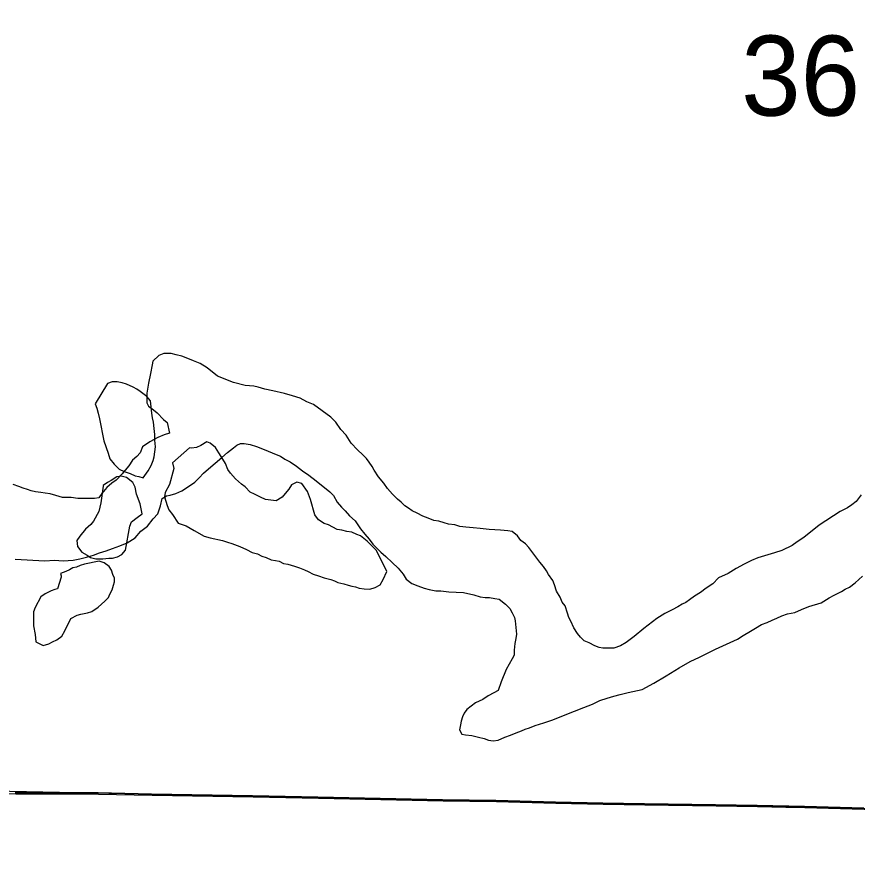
# Model space of a CAD drawing. Extents: x 2.4 to 73.1, y 4.5 to 25.6.
# Drawn here: x 45.5681 to 45.7879, y 18.5577 to 18.7778 of the extents above; entities that cross this region are included whole.
import ezdxf

# ---------------------------------------------------------------- set-up
doc = ezdxf.new("R2010")
doc.units = 0
for name, color, linetype in [('GM_X_Interchange_Ramps', 7, 'Continuous'), ('GM_X_Major_River', 7, 'Continuous'), ('GM_X_Minor_Lake', 7, 'Continuous'), ('GM_X_Section', 7, 'Continuous'), ('GM_X_Section_Text', 7, 'Continuous'), ('GM_X_Township_Road', 7, 'Continuous'), ('GM_X_US_Shield', 7, 'Continuous')]:
    doc.layers.add(name, color=color, linetype=linetype)

msp = doc.modelspace()

# ---------------------------------------------------------------- linework, layer by layer
at = {"layer": 'GM_X_Interchange_Ramps'}
for points in [[(45.56765, 18.57484), (45.58159, 18.57482), (45.58934, 18.57478), (45.60332, 18.57451), (45.62973, 18.57403), (45.64682, 18.5737), (45.67944, 18.57303), (45.69341, 18.57279), (45.70894, 18.57235), (45.72136, 18.57211), (45.73223, 18.57196), (45.75086, 18.57172), (45.76172, 18.5715), (45.77412, 18.57122), (45.78963, 18.57079)], [(45.78963, 18.57079), (45.77412, 18.57122), (45.76172, 18.5715), (45.75086, 18.57172), (45.73223, 18.57196), (45.72136, 18.57211), (45.70894, 18.57235), (45.69341, 18.57279), (45.67944, 18.57303), (45.64682, 18.5737), (45.62973, 18.57403), (45.60332, 18.57451), (45.58934, 18.57478), (45.58159, 18.57482), (45.56765, 18.57484)]]:
    msp.add_lwpolyline(points, dxfattribs=at)
at = {"layer": 'GM_X_Major_River'}
for points in [[(45.65418, 18.66838), (45.65285, 18.6699), (45.65152, 18.6718), (45.65019, 18.67314), (45.64564, 18.67638), (45.64393, 18.67715), (45.64222, 18.6781), (45.64013, 18.67868), (45.63804, 18.67926), (45.635, 18.68002), (45.6329, 18.68041), (45.63119, 18.68099), (45.63005, 18.68118), (45.62777, 18.68138), (45.62473, 18.68214), (45.62055, 18.68387), (45.61789, 18.68597), (45.61599, 18.68711), (45.61428, 18.68788), (45.61276, 18.68845), (45.61124, 18.68903), (45.60972, 18.68941), (45.60839, 18.68979), (45.60744, 18.6898), (45.60649, 18.6898), (45.60516, 18.68923), (45.60364, 18.68772), (45.60344, 18.68677), (45.60306, 18.68449), (45.60248, 18.68202), (45.6021, 18.67936), (45.6021, 18.67803), (45.60209, 18.67689), (45.60247, 18.67594), (45.6038, 18.67498), (45.60475, 18.67422), (45.60646, 18.6725), (45.60741, 18.67174), (45.60798, 18.66889), (45.60664, 18.66851), (45.60493, 18.66776), (45.60284, 18.66662), (45.60093, 18.6653), (45.60036, 18.66378), (45.59941, 18.66283), (45.59827, 18.66188), (45.59731, 18.66037), (45.59636, 18.65923), (45.5956, 18.65828), (45.59407, 18.65658), (45.59293, 18.65582), (45.5916, 18.65468), (45.59026, 18.65316), (45.5895, 18.65203), (45.58836, 18.65184), (45.58684, 18.65184), (45.58551, 18.65185), (45.58399, 18.65185), (45.58228, 18.65205), (45.57999, 18.65205), (45.57828, 18.65263), (45.57676, 18.65301), (45.57543, 18.65321), (45.57429, 18.6534), (45.57296, 18.6536), (45.57182, 18.65379), (45.57087, 18.65417), (45.56973, 18.65455), (45.56859, 18.65494), (45.56707, 18.65551)], [(45.78896, 18.65278), (45.78763, 18.65107), (45.78648, 18.65013), (45.78534, 18.64937), (45.78344, 18.64842), (45.77792, 18.64483), (45.77392, 18.64161), (45.77221, 18.64047), (45.77087, 18.63953), (45.76821, 18.63821), (45.76631, 18.63764), (45.76193, 18.63632), (45.76022, 18.63557), (45.75832, 18.63462), (45.75622, 18.63349), (45.75413, 18.63216), (45.75165, 18.63103), (45.75013, 18.62951), (45.74842, 18.62838), (45.74689, 18.62724), (45.74537, 18.6263), (45.74404, 18.62535), (45.74309, 18.62459), (45.74213, 18.62422), (45.74099, 18.62346), (45.73947, 18.6227), (45.73757, 18.62176), (45.73547, 18.62043), (45.73205, 18.61778), (45.72957, 18.6157), (45.72748, 18.61419), (45.72595, 18.61324), (45.72424, 18.61268), (45.72234, 18.61268), (45.72139, 18.61268), (45.72044, 18.61288), (45.7193, 18.61326), (45.71778, 18.61402), (45.71645, 18.6146), (45.7155, 18.61555), (45.71474, 18.6165), (45.71379, 18.61803), (45.71303, 18.61974), (45.71247, 18.62069), (45.71209, 18.62183), (45.71152, 18.62374), (45.71076, 18.62469), (45.71019, 18.62602), (45.70925, 18.62754), (45.70868, 18.62926), (45.7083, 18.6304), (45.70716, 18.63192), (45.70659, 18.63287), (45.70584, 18.63401), (45.70489, 18.63516), (45.70204, 18.63897), (45.70109, 18.63992), (45.69995, 18.64087), (45.699, 18.64202), (45.69768, 18.64316), (45.69653, 18.64336), (45.69463, 18.64355), (45.69159, 18.64375), (45.68931, 18.64395), (45.68741, 18.64414), (45.68551, 18.64434), (45.68399, 18.64453), (45.68266, 18.64492), (45.68095, 18.64511), (45.67981, 18.64549), (45.67848, 18.64588), (45.67715, 18.64607), (45.67563, 18.64665), (45.6743, 18.64722), (45.67278, 18.64799), (45.67145, 18.64856), (45.6705, 18.64932), (45.66955, 18.6499), (45.6686, 18.65085), (45.66765, 18.65161), (45.66632, 18.65295), (45.66499, 18.65447), (45.66404, 18.6558), (45.66271, 18.65752), (45.66158, 18.65923), (45.66101, 18.66018), (45.66025, 18.66133), (45.65949, 18.66228), (45.65854, 18.66323), (45.65721, 18.66457), (45.6555, 18.66628), (45.65418, 18.66838)], [(45.56761, 18.63593), (45.5754, 18.63553), (45.57787, 18.63572), (45.58016, 18.63552), (45.58282, 18.6357), (45.58453, 18.63608), (45.58624, 18.63645), (45.58814, 18.63702), (45.58967, 18.63758), (45.59138, 18.63815), (45.59309, 18.63871), (45.59499, 18.63947), (45.5969, 18.64022), (45.59899, 18.64155), (45.60051, 18.64325), (45.60223, 18.64458), (45.60375, 18.64647), (45.6049, 18.6478), (45.60566, 18.64989), (45.60604, 18.65179), (45.60719, 18.65255), (45.60814, 18.65273), (45.60966, 18.65311), (45.61118, 18.65387), (45.6127, 18.65481), (45.61461, 18.65614), (45.61575, 18.65727), (45.61689, 18.65841), (45.61823, 18.65955), (45.61994, 18.66106), (45.62165, 18.66258), (45.62318, 18.6639), (45.6247, 18.66504), (45.62565, 18.6658), (45.6266, 18.66617), (45.62755, 18.66617), (45.62908, 18.66598), (45.63079, 18.6654), (45.63231, 18.66483), (45.63383, 18.66425), (45.63592, 18.6633), (45.63706, 18.66291), (45.63819, 18.66215), (45.63953, 18.66138), (45.64123, 18.66024), (45.64275, 18.6591), (45.64446, 18.65795), (45.64636, 18.65642), (45.64997, 18.65356), (45.65092, 18.65261), (45.65187, 18.6509), (45.653, 18.64956), (45.65395, 18.64861), (45.65509, 18.64728), (45.65661, 18.64594), (45.65794, 18.64385), (45.65908, 18.64251), (45.66021, 18.64118), (45.66116, 18.63985), (45.66211, 18.63889), (45.66325, 18.63775), (45.66458, 18.63661), (45.66629, 18.63508), (45.66781, 18.63356), (45.66913, 18.63203), (45.66989, 18.6307), (45.67141, 18.62955), (45.67293, 18.62898)], [(45.67293, 18.62898), (45.67464, 18.6284), (45.67597, 18.62802), (45.67768, 18.62763), (45.67901, 18.62763), (45.6811, 18.62744), (45.68491, 18.62723), (45.68757, 18.62666), (45.68928, 18.62608), (45.69061, 18.62589), (45.69175, 18.62588), (45.69308, 18.62569), (45.69422, 18.6255), (45.69593, 18.62416), (45.69707, 18.62302), (45.69764, 18.62188), (45.69821, 18.62073), (45.69839, 18.61978), (45.69877, 18.61636), (45.69858, 18.61522), (45.69838, 18.61389), (45.69819, 18.61218), (45.69819, 18.61085), (45.69762, 18.6099), (45.69609, 18.60706), (45.69475, 18.60383), (45.69399, 18.60155), (45.69285, 18.60098), (45.69132, 18.60023), (45.68999, 18.59928), (45.68809, 18.59833), (45.6858, 18.59663), (45.68504, 18.59568), (45.68466, 18.59473), (45.68428, 18.5936), (45.68409, 18.59264), (45.68389, 18.59132), (45.68446, 18.59017), (45.68541, 18.58998), (45.68712, 18.58979), (45.68883, 18.5894), (45.69035, 18.58902), (45.69149, 18.58863), (45.69263, 18.58844), (45.69397, 18.58863), (45.69568, 18.58938), (45.6972, 18.58995), (45.69872, 18.59051), (45.70005, 18.59108), (45.70101, 18.59146), (45.70215, 18.59183), (45.70367, 18.5924), (45.70595, 18.59315), (45.70824, 18.59391), (45.71109, 18.59504), (45.71394, 18.59617), (45.71642, 18.59711), (45.7187, 18.59806), (45.7206, 18.599), (45.72251, 18.59957), (45.72422, 18.60013), (45.72593, 18.60051), (45.72802, 18.60107), (45.73164, 18.60182), (45.73468, 18.60352), (45.73792, 18.60541), (45.74134, 18.60749), (45.7442, 18.6092), (45.74667, 18.61033), (45.74896, 18.61146), (45.75086, 18.61241), (45.75657, 18.61505), (45.75809, 18.616), (45.76, 18.61713), (45.76133, 18.61789), (45.76285, 18.61883), (45.76437, 18.6194), (45.7657, 18.61997), (45.76685, 18.62053), (45.76818, 18.6211), (45.7697, 18.62167), (45.7716, 18.62204), (45.77332, 18.6228), (45.77522, 18.62355), (45.77845, 18.62449), (45.78055, 18.62581), (45.78188, 18.62657), (45.78378, 18.62752), (45.78473, 18.62808), (45.78587, 18.62865), (45.7874, 18.62979), (45.7893, 18.63149)]]:
    msp.add_lwpolyline(points, dxfattribs=at)
at = {"layer": 'GM_X_Minor_Lake'}
for points in [[(45.59181, 18.68194), (45.58857, 18.67662), (45.58895, 18.67548), (45.58933, 18.67415), (45.5897, 18.67263), (45.59083, 18.66693), (45.59197, 18.66369), (45.59235, 18.66217), (45.59349, 18.66084), (45.59481, 18.6595), (45.59614, 18.65893), (45.59766, 18.65835), (45.59899, 18.65778), (45.59995, 18.65759), (45.60109, 18.6572), (45.60242, 18.6591), (45.60318, 18.66043), (45.60376, 18.66176), (45.60395, 18.66271), (45.60414, 18.66404), (45.60433, 18.66537), (45.60414, 18.66708), (45.60415, 18.6686), (45.60396, 18.67012), (45.60377, 18.67183), (45.60358, 18.67297), (45.6034, 18.67411), (45.60302, 18.67734), (45.60207, 18.67849), (45.60036, 18.67982), (45.59941, 18.68039), (45.59846, 18.68097), (45.59675, 18.68173), (45.59561, 18.68212), (45.59428, 18.68231), (45.59295, 18.68231), (45.59181, 18.68194)], [(45.59181, 18.68194), (45.58857, 18.67662), (45.58895, 18.67548), (45.58933, 18.67415), (45.5897, 18.67263), (45.59083, 18.66693), (45.59197, 18.66369), (45.59235, 18.66217), (45.59349, 18.66084), (45.59481, 18.6595), (45.59614, 18.65893), (45.59766, 18.65835), (45.59899, 18.65778), (45.59995, 18.65759), (45.60109, 18.6572), (45.60242, 18.6591), (45.60318, 18.66043), (45.60376, 18.66176), (45.60395, 18.66271)], [(45.60395, 18.66271), (45.60414, 18.66404), (45.60433, 18.66537), (45.60414, 18.66708), (45.60415, 18.6686), (45.60396, 18.67012), (45.60377, 18.67183), (45.60358, 18.67297), (45.6034, 18.67411), (45.60302, 18.67734), (45.60207, 18.67849), (45.60036, 18.67982), (45.59941, 18.68039), (45.59846, 18.68097), (45.59675, 18.68173), (45.59561, 18.68212), (45.59428, 18.68231), (45.59295, 18.68231), (45.59181, 18.68194)], [(45.61321, 18.66511), (45.60877, 18.66117), (45.60915, 18.65965), (45.608, 18.65547), (45.60686, 18.65338), (45.60666, 18.65224), (45.60704, 18.6511), (45.60742, 18.64996), (45.6078, 18.64882), (45.60875, 18.64768), (45.61026, 18.64539), (45.61235, 18.64463), (45.61444, 18.64348), (45.6171, 18.64195), (45.61862, 18.64157), (45.62185, 18.6408), (45.62318, 18.64041), (45.62432, 18.64003), (45.62642, 18.63927), (45.62812, 18.6385), (45.62964, 18.63773), (45.63098, 18.63735), (45.63212, 18.63678), (45.63326, 18.63639), (45.63458, 18.63582), (45.63573, 18.63563), (45.63668, 18.63543), (45.63782, 18.63486), (45.63896, 18.63467), (45.64067, 18.63409), (45.642, 18.63371), (45.64333, 18.63313), (45.64428, 18.63275), (45.64561, 18.63199), (45.64694, 18.6316), (45.64846, 18.63103), (45.65017, 18.63064), (45.65112, 18.63026), (45.65207, 18.62988), (45.65359, 18.6295), (45.65473, 18.62911), (45.65568, 18.62892), (45.65663, 18.62873), (45.65758, 18.62834), (45.65891, 18.62815), (45.66043, 18.62814), (45.66176, 18.62852), (45.66309, 18.62928), (45.66386, 18.63061), (45.66481, 18.63269), (45.66216, 18.63821), (45.66102, 18.63936), (45.65969, 18.64069), (45.65798, 18.64203), (45.65703, 18.64241), (45.6557, 18.64298), (45.65437, 18.64318), (45.65304, 18.64356), (45.6519, 18.64375), (45.65076, 18.64433), (45.64962, 18.6449), (45.64848, 18.64528), (45.64696, 18.64624), (45.64601, 18.64757), (45.64488, 18.65157), (45.64412, 18.65366), (45.6426, 18.65575), (45.64128, 18.65614), (45.63994, 18.65538), (45.63918, 18.65424), (45.63823, 18.65311), (45.63746, 18.65216), (45.63594, 18.65121), (45.63309, 18.6516), (45.63176, 18.65217), (45.63024, 18.65294), (45.6291, 18.65351), (45.62777, 18.65485), (45.62682, 18.65561), (45.6253, 18.65694), (45.62398, 18.65847), (45.62322, 18.65942), (45.62265, 18.66094), (45.62151, 18.66285), (45.62094, 18.6638), (45.61999, 18.66513), (45.61867, 18.66628), (45.61772, 18.66666), (45.61619, 18.66571), (45.61505, 18.66515), (45.61372, 18.66496), (45.61321, 18.66511)], [(45.66043, 18.62814), (45.66176, 18.62852), (45.66309, 18.62928), (45.66386, 18.63061), (45.66481, 18.63269), (45.66216, 18.63821), (45.66102, 18.63936), (45.65969, 18.64069), (45.65798, 18.64203), (45.65703, 18.64241), (45.6557, 18.64298), (45.65437, 18.64318), (45.65304, 18.64356), (45.6519, 18.64375), (45.65076, 18.64433), (45.64962, 18.6449), (45.64848, 18.64528), (45.64696, 18.64624), (45.64601, 18.64757), (45.64488, 18.65157), (45.64412, 18.65366), (45.6426, 18.65575), (45.64128, 18.65614), (45.63994, 18.65538), (45.63918, 18.65424), (45.63823, 18.65311), (45.63746, 18.65216), (45.63594, 18.65121), (45.63309, 18.6516), (45.63176, 18.65217), (45.63024, 18.65294), (45.6291, 18.65351), (45.62777, 18.65485), (45.62682, 18.65561), (45.6253, 18.65694), (45.62398, 18.65847), (45.62322, 18.65942), (45.62265, 18.66094), (45.62151, 18.66285), (45.62094, 18.6638), (45.61999, 18.66513), (45.61867, 18.66628), (45.61772, 18.66666), (45.61619, 18.66571), (45.61505, 18.66515), (45.61372, 18.66496), (45.61321, 18.66511)], [(45.61321, 18.66511), (45.60877, 18.66117), (45.60915, 18.65965), (45.608, 18.65547), (45.60686, 18.65338), (45.60666, 18.65224), (45.60704, 18.6511), (45.60742, 18.64996), (45.6078, 18.64882), (45.60875, 18.64768), (45.61026, 18.64539), (45.61235, 18.64463), (45.61444, 18.64348), (45.6171, 18.64195), (45.61862, 18.64157), (45.62185, 18.6408), (45.62318, 18.64041), (45.62432, 18.64003), (45.62642, 18.63927), (45.62812, 18.6385), (45.62964, 18.63773), (45.63098, 18.63735), (45.63212, 18.63678), (45.63326, 18.63639), (45.63458, 18.63582), (45.63573, 18.63563), (45.63668, 18.63543), (45.63782, 18.63486), (45.63896, 18.63467), (45.64067, 18.63409), (45.642, 18.63371), (45.64333, 18.63313), (45.64428, 18.63275), (45.64561, 18.63199), (45.64694, 18.6316), (45.64846, 18.63103), (45.65017, 18.63064), (45.65112, 18.63026), (45.65207, 18.62988), (45.65359, 18.6295), (45.65473, 18.62911), (45.65568, 18.62892), (45.65663, 18.62873), (45.65758, 18.62834), (45.65891, 18.62815), (45.66043, 18.62814)], [(45.59063, 18.65504), (45.59005, 18.65067), (45.58947, 18.6484), (45.58814, 18.64593), (45.58738, 18.64498), (45.58604, 18.64384), (45.58452, 18.64195), (45.58376, 18.64081), (45.58394, 18.63929), (45.58508, 18.63776), (45.58641, 18.637), (45.58736, 18.63643), (45.58869, 18.63604), (45.58964, 18.63604), (45.59059, 18.63604), (45.59211, 18.63622), (45.59307, 18.63622), (45.5944, 18.6366), (45.59554, 18.63716), (45.59649, 18.6383), (45.59764, 18.64457), (45.59803, 18.64571), (45.59955, 18.64685), (45.60088, 18.64779), (45.60031, 18.65046), (45.59937, 18.65293), (45.59899, 18.65483), (45.59842, 18.65597), (45.59671, 18.65731), (45.59538, 18.65769), (45.59424, 18.65751), (45.59272, 18.65656), (45.59177, 18.65599), (45.59063, 18.65523), (45.59063, 18.65523), (45.59063, 18.65504)], [(45.5944, 18.6366), (45.59554, 18.63716), (45.59649, 18.6383), (45.59764, 18.64457), (45.59803, 18.64571), (45.59955, 18.64685), (45.60088, 18.64779), (45.60031, 18.65046), (45.59937, 18.65293), (45.59899, 18.65483), (45.59842, 18.65597), (45.59671, 18.65731), (45.59538, 18.65769), (45.59424, 18.65751), (45.59272, 18.65656), (45.59177, 18.65599), (45.59063, 18.65523), (45.59063, 18.65523), (45.59063, 18.65504)], [(45.59063, 18.65504), (45.59005, 18.65067), (45.58947, 18.6484), (45.58814, 18.64593), (45.58738, 18.64498), (45.58604, 18.64384), (45.58452, 18.64195), (45.58376, 18.64081), (45.58394, 18.63929), (45.58508, 18.63776), (45.58641, 18.637), (45.58736, 18.63643), (45.58869, 18.63604), (45.58964, 18.63604), (45.59059, 18.63604), (45.59211, 18.63622), (45.59307, 18.63622), (45.5944, 18.6366)], [(45.57969, 18.63124), (45.57873, 18.6282), (45.57797, 18.62801), (45.57702, 18.62763), (45.5755, 18.62688), (45.57436, 18.62612), (45.57283, 18.62327), (45.57245, 18.62213), (45.57245, 18.62099), (45.57244, 18.61852), (45.57282, 18.61624), (45.57301, 18.61434), (45.57491, 18.61338), (45.57643, 18.61376), (45.57738, 18.61433), (45.57852, 18.61489), (45.57985, 18.61584), (45.58062, 18.61717), (45.58119, 18.6185), (45.58176, 18.61945), (45.58214, 18.6204), (45.58386, 18.62134), (45.58481, 18.62153), (45.58652, 18.6219), (45.58766, 18.62228), (45.58937, 18.62342), (45.59109, 18.62493), (45.59204, 18.62588), (45.59242, 18.62683), (45.59299, 18.62797), (45.59338, 18.62911), (45.59357, 18.63006), (45.59357, 18.63101), (45.59319, 18.63196), (45.59281, 18.6331), (45.59224, 18.63405), (45.59092, 18.63501), (45.58958, 18.63539), (45.58578, 18.63464), (45.58464, 18.63426), (45.58369, 18.63389), (45.58274, 18.6337), (45.58179, 18.63313), (45.58083, 18.63275), (45.5795, 18.63219), (45.57969, 18.63162), (45.57969, 18.63143), (45.57969, 18.63124)], [(45.58652, 18.6219), (45.58766, 18.62228), (45.58937, 18.62342), (45.59109, 18.62493), (45.59204, 18.62588), (45.59242, 18.62683), (45.59299, 18.62797), (45.59338, 18.62911), (45.59357, 18.63006), (45.59357, 18.63101), (45.59319, 18.63196), (45.59281, 18.6331), (45.59224, 18.63405), (45.59092, 18.63501), (45.58958, 18.63539), (45.58578, 18.63464), (45.58464, 18.63426), (45.58369, 18.63389), (45.58274, 18.6337), (45.58179, 18.63313), (45.58083, 18.63275), (45.5795, 18.63219), (45.57969, 18.63162), (45.57969, 18.63143), (45.57969, 18.63124)], [(45.57969, 18.63124), (45.57873, 18.6282), (45.57797, 18.62801), (45.57702, 18.62763), (45.5755, 18.62688), (45.57436, 18.62612), (45.57283, 18.62327), (45.57245, 18.62213), (45.57245, 18.62099), (45.57244, 18.61852), (45.57282, 18.61624), (45.57301, 18.61434), (45.57491, 18.61338), (45.57643, 18.61376), (45.57738, 18.61433), (45.57852, 18.61489), (45.57985, 18.61584), (45.58062, 18.61717), (45.58119, 18.6185), (45.58176, 18.61945), (45.58214, 18.6204), (45.58386, 18.62134), (45.58481, 18.62153), (45.58652, 18.6219)]]:
    msp.add_lwpolyline(points, dxfattribs=at)
at = {"layer": 'GM_X_Section'}
msp.add_lwpolyline([(45.52964, 19.07808), (46.0333, 19.06972), (46.01926, 18.56597), (45.51867, 18.57616)], close=True, dxfattribs=at)
at = {"layer": 'GM_X_Township_Road'}
for points in [[(45.51279, 18.57632), (45.51924, 18.57618), (45.52124, 18.57614), (45.53675, 18.57558), (45.55227, 18.57513), (45.56157, 18.57472), (45.56777, 18.57456), (45.58171, 18.57454), (45.58946, 18.57451), (45.60344, 18.57423), (45.62985, 18.57376), (45.64694, 18.57342), (45.67955, 18.57276), (45.69353, 18.57251), (45.70906, 18.57208), (45.72148, 18.57183), (45.73235, 18.57168), (45.75097, 18.57144), (45.76184, 18.57122), (45.76928, 18.57106)], [(45.76928, 18.57106), (45.77424, 18.57095), (45.78974, 18.57052), (45.80683, 18.57027), (45.8146, 18.57025), (45.82392, 18.57005), (45.84411, 18.56962), (45.87207, 18.56891), (45.89693, 18.56847), (45.91402, 18.56822), (45.93577, 18.56779), (45.98237, 18.56683), (46.0181, 18.56614), (46.0214, 18.56606)]]:
    msp.add_lwpolyline(points, dxfattribs=at)
at = {"layer": 'GM_X_US_Shield'}
msp.add_lwpolyline([(45.48806, 18.10511), (46.00918, 18.10511), (46.01926, 18.56597), (45.51867, 18.57616), (45.50371, 18.57648)], close=True, dxfattribs=at)

# ---------------------------------------------------------------- texts
at = {"layer": 'GM_X_Section_Text'}
msp.add_text('36', height=0.020928, rotation=0, dxfattribs=at).set_placement((45.75755, 18.75199))

doc.saveas('drawing.dxf')
